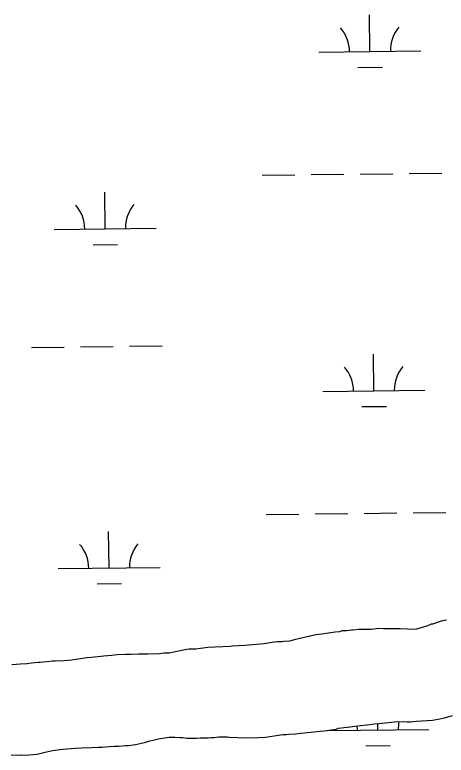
# Model space of a CAD drawing. Extents: x 3684037 to 3722149, y 433263 to 459021.
# Drawn here: x 3690938 to 3691361, y 446621 to 447347 of the extents above; entities that cross this region are included whole.
import ezdxf

# ---------------------------------------------------------------- set-up
doc = ezdxf.new("R2010")
doc.units = 0
doc.layers.add('V-TOPO-SHOR', color=7, linetype='Continuous')
doc.layers.add('V-WETL-SWMP', color=7, linetype='Continuous')

msp = doc.modelspace()

# ---------------------------------------------------------------- linework, layer by layer
at = {"layer": 'V-TOPO-SHOR'}
for p, q in [((3691355.91, 446751.84), (3691347.36, 446749.11)), ((3691360.99, 446752.95), (3691355.91, 446751.84)), ((3691268.14, 446743.25), (3691263.33, 446742.42)), ((3691269.21, 446743.26), (3691268.14, 446743.25)), ((3691274.83, 446743.83), (3691269.21, 446743.26)), ((3691287.42, 446743.91), (3691274.83, 446743.83)), ((3691294.91, 446744.76), (3691287.42, 446743.91)), ((3691299.46, 446744.52), (3691294.91, 446744.76)), ((3691308.03, 446744.31), (3691299.46, 446744.52)), ((3691315.8, 446744.36), (3691308.03, 446744.31)), ((3691322.76, 446744.13), (3691315.8, 446744.36)), ((3691326.24, 446743.62), (3691322.76, 446744.13)), ((3691331.33, 446743.92), (3691326.24, 446743.62)), ((3691341.75, 446746.93), (3691331.33, 446743.92)), ((3691346.02, 446748.83), (3691341.75, 446746.93)), ((3691347.36, 446749.11), (3691346.02, 446748.83)), ((3691233.1, 446738.48), (3691211.71, 446733.52)), ((3691238.98, 446739.05), (3691233.1, 446738.48)), ((3691251.83, 446741.01), (3691238.98, 446739.05)), ((3691256.1, 446741.57), (3691251.83, 446741.01)), ((3691258.78, 446742.39), (3691256.1, 446741.57)), ((3691263.33, 446742.42), (3691258.78, 446742.39)), ((3691182.55, 446729.85), (3691163.55, 446728.13)), ((3691192.18, 446731.25), (3691182.55, 446729.85)), ((3691195.39, 446731.54), (3691192.18, 446731.25)), ((3691200.21, 446731.57), (3691195.39, 446731.54)), ((3691201.81, 446731.85), (3691200.21, 446731.57)), ((3691207.7, 446732.42), (3691201.81, 446731.85)), ((3691211.71, 446733.52), (3691207.7, 446732.42)), ((3691098.52, 446722.36), (3691089.7, 446720.7)), ((3691101.73, 446723.18), (3691098.52, 446722.36)), ((3691106.81, 446724.02), (3691101.73, 446723.18)), ((3691108.95, 446724.57), (3691106.81, 446724.02)), ((3691115.37, 446724.61), (3691108.95, 446724.57)), ((3691127.41, 446726.02), (3691115.37, 446724.61)), ((3691149.09, 446727.23), (3691127.41, 446726.02)), ((3691151.24, 446727.25), (3691149.09, 446727.23)), ((3691163.55, 446728.13), (3691151.24, 446727.25)), ((3691008.86, 446715.9), (3690993.88, 446713.66)), ((3691013.15, 446716.19), (3691008.86, 446715.9)), ((3691025.45, 446717.61), (3691013.15, 446716.19)), ((3691033.22, 446718.2), (3691025.45, 446717.61)), ((3691038.56, 446719.03), (3691033.22, 446718.2)), ((3691046.6, 446719.35), (3691038.56, 446719.03)), ((3691051.95, 446719.39), (3691046.6, 446719.35)), ((3691059.18, 446719.7), (3691051.95, 446719.39)), ((3691063.73, 446719.73), (3691059.18, 446719.7)), ((3691068.55, 446719.49), (3691063.73, 446719.73)), ((3691080.06, 446719.83), (3691068.55, 446719.49)), ((3691084.34, 446720.39), (3691080.06, 446719.83)), ((3691089.7, 446720.7), (3691084.34, 446720.39)), ((3690943.84, 446709.86), (3690935.27, 446709.27)), ((3690950.26, 446710.17), (3690943.84, 446709.86)), ((3690954.54, 446710.73), (3690950.26, 446710.17)), ((3690961.23, 446711.31), (3690954.54, 446710.73)), ((3690963.11, 446711.32), (3690961.23, 446711.31)), ((3690969.53, 446712.17), (3690963.11, 446711.32)), ((3690975.15, 446712.74), (3690969.53, 446712.17)), ((3690977.82, 446712.76), (3690975.15, 446712.74)), ((3690986.12, 446713.08), (3690977.82, 446712.76)), ((3690993.88, 446713.66), (3690986.12, 446713.08)), ((3691347.39, 446654.95), (3691354.61, 446656.07)), ((3691354.61, 446656.07), (3691359.16, 446657.17)), ((3691359.16, 446657.17), (3691366.91, 446659.36)), ((3691266.57, 446648.28), (3691273.8, 446649.4)), ((3691273.8, 446649.4), (3691286.1, 446650.55)), ((3691286.1, 446650.55), (3691290.12, 446651.11)), ((3691290.12, 446651.11), (3691295.2, 446651.68)), ((3691295.2, 446651.68), (3691310.19, 446653.11)), ((3691310.19, 446653.11), (3691319.02, 446653.43)), ((3691319.02, 446653.43), (3691322.5, 446653.19)), ((3691322.5, 446653.19), (3691325.72, 446653.21)), ((3691325.72, 446653.21), (3691331.6, 446653.78)), ((3691331.6, 446653.78), (3691347.39, 446654.95)), ((3691206.64, 446641.21), (3691213.6, 446641.52)), ((3691213.6, 446641.52), (3691218.15, 446642.08)), ((3691218.15, 446642.08), (3691221.9, 446642.37)), ((3691221.9, 446642.37), (3691237.15, 446644.08)), ((3691237.15, 446644.08), (3691241.16, 446644.37)), ((3691241.16, 446644.37), (3691252.93, 446646.05)), ((3691252.93, 446646.05), (3691255.34, 446646.87)), ((3691255.34, 446646.87), (3691266.57, 446648.28)), ((3691065.05, 446632.81), (3691070.4, 446634.72)), ((3691070.4, 446634.72), (3691076.28, 446635.83)), ((3691076.28, 446635.83), (3691078.95, 446636.65)), ((3691078.95, 446636.65), (3691089.12, 446638.05)), ((3691089.12, 446638.05), (3691095.01, 446638.09)), ((3691095.01, 446638.09), (3691099.83, 446637.85)), ((3691099.83, 446637.85), (3691102.51, 446637.87)), ((3691102.51, 446637.87), (3691106.79, 446637.36)), ((3691106.79, 446637.36), (3691113.49, 446637.13)), ((3691113.49, 446637.13), (3691116.17, 446637.15)), ((3691116.17, 446637.15), (3691119.91, 446637.44)), ((3691119.91, 446637.44), (3691127.68, 446637.49)), ((3691127.68, 446637.49), (3691130.89, 446637.78)), ((3691130.89, 446637.78), (3691133.57, 446637.8)), ((3691133.57, 446637.8), (3691138.11, 446638.36)), ((3691138.11, 446638.36), (3691146.41, 446638.41)), ((3691146.41, 446638.41), (3691149.63, 446637.9)), ((3691149.63, 446637.9), (3691153.65, 446638.19)), ((3691153.65, 446638.19), (3691159.27, 446637.69)), ((3691159.27, 446637.69), (3691177.21, 446637.81)), ((3691177.21, 446637.81), (3691183.9, 446638.12)), ((3691183.9, 446638.12), (3691200.75, 446640.9)), ((3691200.75, 446640.9), (3691203.97, 446640.92)), ((3691203.97, 446640.92), (3691206.64, 446641.21)), ((3690985.3, 446626.41), (3690997.35, 446627.29)), ((3690997.35, 446627.29), (3691003.5, 446627.6)), ((3691003.5, 446627.6), (3691013.68, 446627.93)), ((3691013.68, 446627.93), (3691016.62, 446628.22)), ((3691016.62, 446628.22), (3691018.76, 446627.96)), ((3691018.76, 446627.96), (3691019.83, 446628.51)), ((3691019.83, 446628.51), (3691023.85, 446628.53)), ((3691023.85, 446628.53), (3691030.54, 446629.11)), ((3691030.54, 446629.11), (3691035.35, 446629.41)), ((3691035.35, 446629.41), (3691039.91, 446629.44)), ((3691039.91, 446629.44), (3691046.33, 446630.01)), ((3691046.33, 446630.01), (3691049.54, 446630.03)), ((3691049.54, 446630.03), (3691056.5, 446631.15)), ((3691056.5, 446631.15), (3691065.05, 446632.81)), ((3690934.73, 446620.74), (3690940.63, 446620.51)), ((3690940.63, 446620.51), (3690944.11, 446620.8)), ((3690944.11, 446620.8), (3690945.18, 446620.53)), ((3690945.18, 446620.53), (3690952.14, 446620.85)), ((3690952.14, 446620.85), (3690960.17, 446621.43)), ((3690960.17, 446621.43), (3690967.92, 446623.62)), ((3690967.92, 446623.62), (3690975.14, 446625.01)), ((3690975.14, 446625.01), (3690985.3, 446626.41))]:
    msp.add_line(p, q, dxfattribs=at)
at = {"layer": 'V-WETL-SWMP'}
for p, q in [((3691286.07, 447310.51), (3691285.65, 447346.5)), ((3691236.08, 447309.92), (3691336.07, 447311.09)), ((3691274.25, 447294.94), (3691298.25, 447295.22)), ((3691180.63, 447189.2), (3691212.63, 447189.57)), ((3691228.63, 447189.76), (3691260.63, 447190.13)), ((3691276.63, 447190.32), (3691308.62, 447190.69)), ((3691324.62, 447190.88), (3691356.62, 447191.25)), ((3691026.64, 447136.66), (3691026.22, 447172.66)), ((3690976.65, 447136.08), (3691076.64, 447137.24)), ((3691014.82, 447121.09), (3691038.82, 447121.37)), ((3690954.58, 447020.38), (3690986.58, 447020.76)), ((3691002.58, 447020.94), (3691034.58, 447021.31)), ((3691050.58, 447021.5), (3691082.57, 447021.87)), ((3691289.94, 446977.85), (3691289.52, 447013.85)), ((3691239.95, 446977.27), (3691339.94, 446978.43)), ((3691278.12, 446962.28), (3691302.12, 446962.56)), ((3691184.5, 446856.55), (3691216.5, 446856.92)), ((3691232.5, 446857.11), (3691264.5, 446857.48)), ((3691280.5, 446857.66), (3691312.5, 446858.04)), ((3691328.49, 446858.22), (3691360.49, 446858.59)), ((3691030.51, 446804.01), (3691030.09, 446840.01)), ((3690980.52, 446803.43), (3691080.51, 446804.59)), ((3691018.69, 446788.44), (3691042.69, 446788.72)), ((3691293.83, 446645.2), (3691293.75, 446651.51)), ((3691243.83, 446644.62), (3691343.82, 446645.78)), ((3691282.01, 446629.63), (3691306, 446629.91))]:
    msp.add_line(p, q, dxfattribs=at)
for points in [[(3691360.99, 446752.95), (3691355.91, 446751.84), (3691347.36, 446749.11), (3691346.02, 446748.83), (3691341.75, 446746.93), (3691331.33, 446743.92), (3691326.24, 446743.62), (3691322.76, 446744.13), (3691315.8, 446744.36), (3691308.03, 446744.31), (3691299.46, 446744.52), (3691294.91, 446744.76), (3691287.42, 446743.91), (3691274.83, 446743.83), (3691269.21, 446743.26), (3691268.14, 446743.25), (3691263.33, 446742.42), (3691258.78, 446742.39), (3691256.1, 446741.57), (3691251.83, 446741.01), (3691238.98, 446739.05), (3691233.1, 446738.48), (3691211.71, 446733.52), (3691207.7, 446732.42), (3691201.81, 446731.85), (3691200.21, 446731.57), (3691195.39, 446731.54), (3691192.18, 446731.25), (3691182.55, 446729.85), (3691163.55, 446728.13), (3691151.24, 446727.25), (3691149.09, 446727.23), (3691127.41, 446726.02), (3691115.37, 446724.61), (3691108.95, 446724.57), (3691106.81, 446724.02), (3691101.73, 446723.18), (3691098.52, 446722.36), (3691089.7, 446720.7), (3691084.34, 446720.39), (3691080.06, 446719.83), (3691068.55, 446719.49), (3691063.73, 446719.73), (3691059.18, 446719.7), (3691051.95, 446719.39), (3691046.6, 446719.35), (3691038.56, 446719.03), (3691033.22, 446718.2), (3691025.45, 446717.61), (3691013.15, 446716.19), (3691008.86, 446715.9), (3690993.88, 446713.66), (3690986.12, 446713.08), (3690977.82, 446712.76), (3690975.15, 446712.74), (3690969.53, 446712.17), (3690963.11, 446711.32), (3690961.23, 446711.31), (3690954.54, 446710.73), (3690950.26, 446710.17), (3690943.84, 446709.86), (3690935.27, 446709.27)], [(3690934.73, 446620.73), (3690940.63, 446620.51), (3690944.1, 446620.79), (3690945.18, 446620.53), (3690952.14, 446620.85), (3690960.17, 446621.43), (3690967.92, 446623.62), (3690975.14, 446625.01), (3690985.3, 446626.41), (3690997.35, 446627.29), (3691003.5, 446627.6), (3691013.68, 446627.93), (3691016.62, 446628.22), (3691018.76, 446627.96), (3691019.83, 446628.51), (3691023.85, 446628.53), (3691030.54, 446629.11), (3691035.35, 446629.41), (3691039.91, 446629.44), (3691046.33, 446630.01), (3691049.54, 446630.03), (3691056.5, 446631.15), (3691065.05, 446632.81), (3691070.4, 446634.72), (3691076.28, 446635.83), (3691078.95, 446636.65), (3691089.12, 446638.05), (3691095.01, 446638.09), (3691099.83, 446637.85), (3691102.51, 446637.87), (3691106.79, 446637.36), (3691113.49, 446637.13), (3691116.17, 446637.15), (3691119.91, 446637.44), (3691127.68, 446637.49), (3691130.89, 446637.78), (3691133.57, 446637.8), (3691138.11, 446638.36), (3691146.41, 446638.41), (3691149.63, 446637.9), (3691153.65, 446638.19), (3691159.27, 446637.69), (3691177.21, 446637.81), (3691183.9, 446638.12), (3691200.75, 446640.9), (3691203.96, 446640.92), (3691206.64, 446641.21), (3691213.6, 446641.52), (3691218.15, 446642.08), (3691221.9, 446642.37), (3691237.15, 446644.08), (3691241.16, 446644.37), (3691252.93, 446646.05), (3691255.34, 446646.87), (3691266.57, 446648.28), (3691273.79, 446649.4), (3691286.1, 446650.55), (3691290.12, 446651.11), (3691295.2, 446651.68), (3691310.19, 446653.11), (3691319.02, 446653.43), (3691322.5, 446653.19), (3691325.71, 446653.21), (3691331.6, 446653.78), (3691347.39, 446654.95), (3691354.61, 446656.07), (3691359.16, 446657.17), (3691366.91, 446659.36)]]:
    msp.add_lwpolyline(points, dxfattribs=at)
for centre, start, end in [((3691230.83, 447310.34), 359.89487, 41.43853), ((3691341.31, 447311.62), 139.89486, 181.43852), ((3690971.4, 447136.49), 359.89487, 41.43853), ((3691081.88, 447137.78), 139.89486, 181.43852), ((3691234.7, 446977.69), 359.89487, 41.43853), ((3691345.18, 446978.97), 139.89486, 181.43852), ((3690975.27, 446803.84), 359.89487, 41.43853), ((3691085.75, 446805.13), 139.89486, 181.43852), ((3691238.58, 446645.03), 359.89487, 7.05409), ((3691349.06, 446646.32), 168.62828, 181.43852)]:
    msp.add_arc(centre, 35.25, start, end, dxfattribs=at)

doc.saveas('drawing.dxf')
